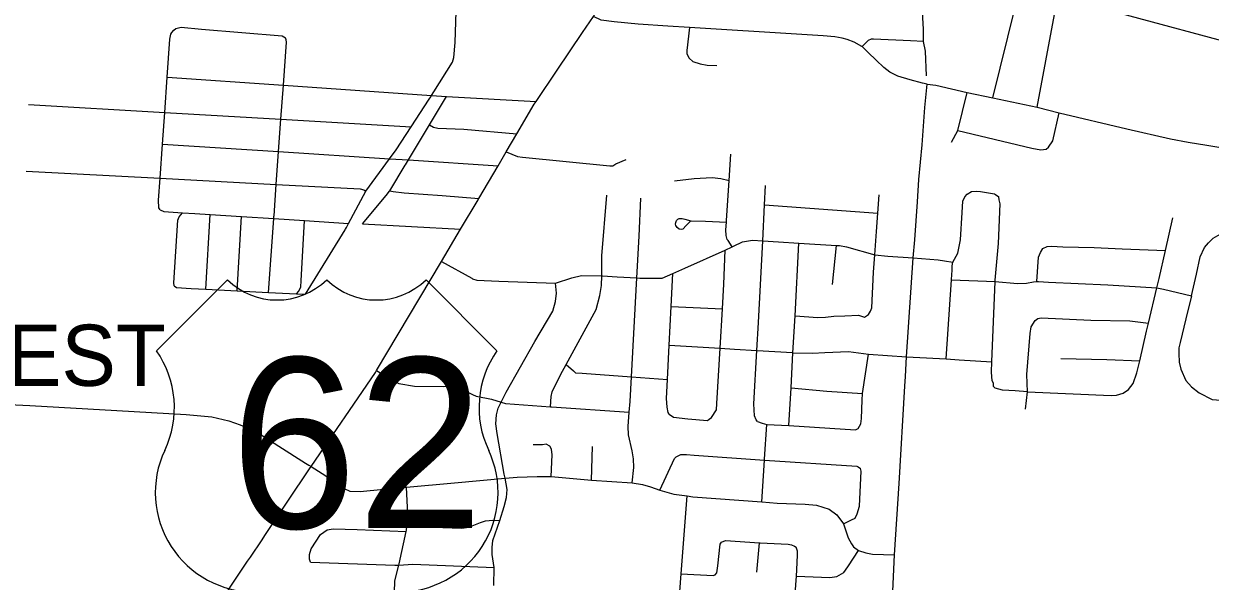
# Model space of a CAD drawing. Extents: x 1755200 to 1902939, y 644115 to 788070.
# Drawn here: x 1801711 to 1811411, y 688370 to 692927 of the extents above; entities that cross this region are included whole.
import ezdxf

# ---------------------------------------------------------------- set-up
doc = ezdxf.new("R2010")
doc.units = 0
for name, color, linetype in [('GM_X_City_Street', 7, 'Continuous'), ('GM_X_Corporation_Text', 7, 'Continuous'), ('GM_X_Interstate_Route', 7, 'Continuous'), ('GM_X_Township_Road', 7, 'Continuous'), ('GM_X_US_Route', 7, 'Continuous'), ('GM_X_US_Shield', 7, 'Continuous')]:
    doc.layers.add(name, color=color, linetype=linetype)

msp = doc.modelspace()

# ---------------------------------------------------------------- linework, layer by layer
at = {"layer": 'GM_X_City_Street'}
for points in [[(1805025.8, 692311.1), (1805038.5, 692330.7), (1805044.5, 692340), (1805064.3, 692370.5), (1805216.4, 692614), (1805226.7, 692652.1), (1805237.7, 692774.3), (1805258.9, 693450.1)], [(1809067.4, 692780.3), (1809065, 692881.2), (1809061.5, 692974.9), (1809059.4, 692995.7), (1809054.4, 693025.2), (1809045.7, 693059.1), (1809031, 693097.2), (1809003.6, 693142.9), (1808967.1, 693189.1), (1808923.9, 693250), (1808896.2, 693303.4)], [(1808560.7, 692741.6), (1808500.1, 692775.3), (1808442, 692797.8), (1808400.3, 692808.9), (1808340, 692819.2), (1808246.2, 692827.9), (1808072.3, 692839.5), (1807153, 692895.9), (1806976.8, 692908), (1806732.9, 692924.5), (1806538.4, 692943.6), (1806430, 692954.9), (1806367.5, 692985.3)], [(1809996, 692244.3), (1810136.3, 693003), (1810146.3, 693060.5)], [(1802826.9, 691404.6), (1802815, 691420.7), (1802813.6, 691484.9), (1802825.8, 691663.6), (1802844.9, 691942.4), (1802862.7, 692201.6), (1802882.4, 692489.7), (1802903.8, 692801.9), (1802914.1, 692842), (1802920.2, 692854), (1802936.4, 692873.9)], [(1802936.4, 692873.9), (1802954.6, 692887.8), (1802996.7, 692897.5), (1803162.9, 692882.2), (1803823.6, 692829.1), (1803837.6, 692819), (1803849.5, 692810.9)], [(1807153, 692895.9), (1807130.7, 692708), (1807132.6, 692679.9), (1807150.6, 692645.7), (1807180.6, 692619.5), (1807240.7, 692599.3), (1807296.8, 692589.1), (1807377, 692584.9)], [(1803756.4, 691353.7), (1803756.5, 691355.6), (1803775.1, 691613.2), (1803794.5, 691881.5), (1803813.6, 692145.7), (1803833.8, 692423.8), (1803859.3, 692776.7), (1803855.4, 692794.8), (1803849.5, 692810.9)], [(1809089.9, 692500.3), (1809082.7, 692701.9), (1809067.4, 692780.3), (1808960.2, 692788.3), (1808658.5, 692799.6), (1808637.6, 692799.6), (1808613.6, 692790.7), (1808563.5, 692740.1)], [(1808811.9, 688229.2), (1808830.1, 688586.7), (1808865.9, 689169.6), (1808912.6, 689963.6), (1808918.7, 690043.4), (1808927.3, 690204.9), (1808981.2, 691013.1), (1808995, 691161.5), (1809017.6, 691472.3), (1809028.9, 691652.8), (1809054.1, 691937.5), (1809078, 692241.8), (1809094.9, 692432.3), (1809059.3, 692441), (1808956.8, 692467.9), (1808856.2, 692499.2), (1808792, 692531.9), (1808741.7, 692569.8), (1808680, 692629.8), (1808613.6, 692690.7), (1808563.5, 692740.1), (1808560.7, 692741.6)], [(1802882.4, 692489.7), (1803833.8, 692423.8), (1805044.5, 692340), (1805166.2, 692331.6), (1805899.5, 692291.3)], [(1809094.9, 692432.3), (1809167.8, 692423.6), (1809421.8, 692364.6), (1809631.9, 692320.6), (1809996, 692244.3), (1810174.5, 692199.7), (1810728.2, 692068.4), (1811086.3, 691987.3), (1811230, 691959.4), (1811383, 691934.1), (1811480.1, 691918.2), (1811805.2, 691870.9)], [(1804341.7, 691249), (1804348.3, 691261.3), (1804366.3, 691295), (1804507.1, 691558.4), (1804701.2, 691823.2), (1804754.1, 691895.5), (1804877.8, 692083.1), (1805025.8, 692311.1)], [(1804830.6, 691772.8), (1804855, 691813.3), (1805028, 692101.4), (1805166.2, 692331.6)], [(1809293.8, 691959.2), (1809346.2, 692054.2), (1809421.8, 692364.6)], [(1801749.7, 692267.1), (1802862.7, 692201.6), (1803813.6, 692145.7), (1804877.8, 692083.1)], [(1809346.2, 692054.2), (1809951.4, 691910.7), (1810025.1, 691895.2), (1810069.7, 691901), (1810089.1, 691918.5), (1810124, 691970.8), (1810174.5, 692199.7)], [(1805028, 692101.4), (1805060.1, 692081.7), (1805096.1, 692073.4), (1805308.4, 692063.8), (1805741.3, 692025.7)], [(1802844.9, 691942.4), (1803794.5, 691881.5), (1804701.2, 691823.2), (1804855, 691813.3), (1805588.5, 691766.2)], [(1805655.8, 691880.4), (1805747.7, 691842.2), (1805787.8, 691836.1), (1806501.6, 691764), (1806527.7, 691765.9), (1806551.8, 691781.9), (1806634.2, 691817.8)], [(1807500.7, 691102.4), (1807468.4, 691155.1), (1807462.4, 691163.2), (1807452.5, 691195.3), (1807450.6, 691243.5), (1807455.7, 691305.7), (1807456.9, 691319.8), (1807477.3, 691645), (1807490.9, 691861.8)], [(1801731.5, 691721.7), (1802825.8, 691663.6), (1803775.1, 691613.2), (1804461.2, 691576.8), (1804491.1, 691568.5), (1804507.1, 691558.4)], [(1804687.8, 691542.1), (1804703.4, 691560.9), (1804829.6, 691771.1), (1804830.6, 691772.8)], [(1807030.7, 691642.1), (1807191.3, 691661.8), (1807339.8, 691669.4), (1807409.9, 691661.2), (1807477.3, 691645)], [(1804479, 691291.8), (1804686.2, 691540.2), (1804687.8, 691542.1)], [(1804703.4, 691560.9), (1804729.4, 691554.7), (1804821.5, 691546), (1805129.9, 691523.6), (1805431.3, 691499.5)], [(1806016.1, 689796.3), (1806021, 689879.9), (1806031.5, 689917.9), (1806099.3, 690055.7), (1806145.1, 690140.2), (1806390.4, 690592.3), (1806419.8, 690706.4), (1806434.8, 690788.5), (1806435.7, 690866.8), (1806437.5, 691029.3), (1806477.2, 691524.6)], [(1807707.9, 689674.8), (1807698, 689688.8), (1807684, 689723), (1807678.3, 689819.4), (1807703.6, 690257.1), (1807716.8, 690483.9), (1807751.4, 691152.4), (1807766.7, 691447.4), (1807774.8, 691604.1)], [(1808616.6, 690549.5), (1808633.9, 690577.3), (1808642.6, 690604.2), (1808658.2, 690895.9), (1808668.7, 691037.4), (1808680.8, 691228.3), (1808692.1, 691377.7), (1808702.5, 691527.8)], [(1809251.1, 690186.7), (1809294.5, 690832.5), (1809297.1, 690876.8), (1809299.7, 690908.9), (1809301.5, 690947.1), (1809306.7, 690978.3), (1809347.5, 691051.2), (1809369.2, 691159.8), (1809382.2, 691382.9), (1809388.3, 691477.5), (1809403, 691511.3), (1809422.1, 691534.8)], [(1809422.1, 691534.8), (1809458.6, 691555.6), (1809498.5, 691558.6), (1809532.4, 691556.5), (1809646.1, 691536.9), (1809654.1, 691530.8), (1809682.1, 691512.7)], [(1809915.2, 689917.9), (1809815, 689926.2), (1809710.7, 689930.5), (1809652.6, 689948.7), (1809638.6, 689960.8), (1809638.3, 689985.3), (1809627.8, 690010.5), (1809623.5, 690040.8), (1809622.7, 690082.5), (1809626.1, 690162.4), (1809651.6, 690820.1), (1809652.5, 690831.6), (1809678.8, 691129.2), (1809693.9, 691454.4), (1809684, 691488.6), (1809682.1, 691512.7)], [(1806684.9, 689175), (1806697, 689300.3), (1806695.8, 689370.6), (1806684.5, 689436.9), (1806653.8, 689565.7), (1806650.6, 689636), (1806660, 689752.2), (1806667, 689838.6), (1806677.9, 690039.8), (1806721.8, 690848.6), (1806740.4, 691190.5), (1806756, 691501.5)], [(1807766.7, 691447.4), (1808692.1, 691377.7)], [(1802826.9, 691404.6), (1802856.9, 691392.3), (1803009.3, 691381.5), (1803109.2, 691374.4), (1803235.2, 691366.4), (1803491.9, 691350.2), (1803754.9, 691333.6), (1804006.3, 691317.7), (1804366.3, 691295)], [(1802940.4, 690784), (1802936.6, 690808), (1802945.6, 690936.3), (1802970.6, 691321.3), (1802980.8, 691347.2), (1803009.3, 691381.5)], [(1803200.5, 690756.7), (1803235.2, 691366.4)], [(1803454.8, 690743.9), (1803491.9, 691350.2)], [(1803711.3, 690730.9), (1803754.9, 691333.6), (1803756.4, 691353.7)], [(1803941.5, 690719.3), (1803959.9, 690742.2), (1803976.1, 690776.1), (1803978.5, 690824.3), (1804006.3, 691317.7)], [(1807164, 691316.5), (1807125.8, 691276.5), (1807097.6, 691248.5), (1807087.5, 691244.5), (1807069.5, 691248.5), (1807051.5, 691262.6), (1807041.5, 691276.7), (1807039.6, 691288.7), (1807041.6, 691302.8), (1807047.7, 691318.8), (1807057.7, 691328.8), (1807069.8, 691334.8), (1807093.9, 691334.8), (1807113.9, 691328.7), (1807164, 691316.5), (1807284.3, 691314.2), (1807455.7, 691305.7)], [(1809915.2, 689917.9), (1810599.1, 689888), (1810645.3, 689889.8), (1810697.5, 689905.8), (1810741.7, 689937.8), (1810780, 689985.9), (1810810.4, 690072.1), (1810833.6, 690172.2), (1810889.8, 690415.2), (1810905.1, 690479.7), (1810973.4, 690768), (1810991.6, 690844.6), (1811043.4, 691073.7), (1811103.7, 691340.3)], [(1804013.7, 690715.7), (1804338.4, 691242.7), (1804341.7, 691249)], [(1804479, 691291.8), (1805282, 691248.2)], [(1811257.9, 690702.5), (1811298.1, 690878.7), (1811328.9, 691022), (1811363.7, 691097.1), (1811395.8, 691137.3), (1811434.7, 691174.8), (1811492.2, 691206.9), (1811551.2, 691228.4), (1811604.7, 691247.1), (1811666.4, 691255.1), (1811804.3, 691249.8), (1811986.4, 691248.5), (1812250.7, 691228.8)], [(1806885.1, 690847.2), (1806929.3, 690847.2), (1807018.3, 690886.6), (1807114.9, 690929.4), (1807443.5, 691076.7), (1807500.7, 691102.4), (1807512.4, 691107.6), (1807587.1, 691144.9), (1807669.5, 691158), (1807751.4, 691152.4), (1807880.1, 691143.6), (1808046.8, 691133.7), (1808355.2, 691115.4), (1808379.7, 691113.9), (1808435.8, 691103.2), (1808668.7, 691037.4), (1808773.7, 691027.8), (1808981.2, 691013.1), (1809185.2, 690997.4), (1809238.1, 690989.6), (1809306.7, 690978.3)], [(1807966.5, 689641.5), (1807983.5, 689951.2), (1807999.2, 690238.1), (1808015.7, 690539.3), (1808046.8, 691133.7)], [(1807332.9, 689707.9), (1807373.3, 689772), (1807377.5, 689822.2), (1807404.2, 690274.8), (1807423.2, 690597.1), (1807435, 690797.8), (1807443.5, 691076.7)], [(1808323.6, 690795.5), (1808355.2, 691115.4)], [(1809991.6, 690819.7), (1810007.3, 691017.9), (1810023.5, 691058), (1810041.7, 691090.1), (1810077.8, 691106.1), (1810112, 691110), (1810206.2, 691103.7), (1810460.9, 691097), (1810689.6, 691086.4), (1811043.4, 691073.7)], [(1805124.7, 690983.6), (1805373.5, 690846.6), (1805379.5, 690840.5), (1805415.5, 690832.1), (1805594, 690822), (1806056.7, 690805.9), (1806190.6, 690849.5), (1806269.1, 690868.7), (1806435.7, 690866.8), (1806441.7, 690866.7), (1806562, 690857.3), (1806721.8, 690848.6), (1806746.6, 690847.2), (1806877.1, 690847.2), (1806885.1, 690847.2)], [(1806987, 689734.6), (1806979.1, 689748.8), (1806969.5, 689793), (1806964.3, 689863.3), (1806972.1, 690017.8), (1806987.1, 690300.8), (1807003.9, 690616), (1807018.3, 690886.6)], [(1802940.4, 690784), (1802958.3, 690771.8), (1803078.4, 690762.9), (1803200.5, 690756.7), (1803454.8, 690743.9), (1803711.3, 690730.9), (1803941.5, 690719.3), (1804013.7, 690715.7)], [(1805552.7, 688335.5), (1805556.8, 688483), (1805540.6, 688588.7), (1805539.5, 688644.9), (1805546.4, 688703.1), (1805603, 688866.7), (1805639, 688980.8), (1805658.2, 689054.8), (1805663.2, 689119), (1805645.1, 689212.8), (1805639.1, 689243.9), (1805582.2, 689576.1), (1805569.4, 689656.6), (1805576.6, 689728.8), (1805589.5, 689784.8), (1805614.3, 689834.1), (1805655.7, 689916.3), (1805888.8, 690330.5), (1806037.1, 690577.2), (1806058.4, 690655.2), (1806065.5, 690725.4), (1806056.7, 690805.9)], [(1809294.5, 690832.5), (1809651.6, 690820.1), (1809834.1, 690803.5), (1809908.3, 690805.3), (1809966.5, 690817.3), (1809991.6, 690819.7), (1810006.6, 690821.2), (1810088.9, 690814.9), (1810574.2, 690793.5), (1810973.4, 690768), (1811027.4, 690758.2), (1811257.9, 690702.5)], [(1811257.9, 690702.5), (1811210.4, 690513.8), (1811164.4, 690322.3), (1811154.4, 690278.7), (1811153.2, 690232.5), (1811156.9, 690161.5), (1811170.7, 690102.9), (1811210.6, 690011.9), (1811256.6, 689959.5), (1811318.9, 689911), (1811426.1, 689856.1), (1811633, 689838.6), (1811782.5, 689829.9), (1812054.4, 689808.9)], [(1807003.9, 690616), (1807423.2, 690597.1)], [(1808015.7, 690539.3), (1808202.3, 690526.8), (1808264.5, 690528.6), (1808332.7, 690536.4), (1808423, 690540.3), (1808535.4, 690544), (1808582.7, 690528.7), (1808616.6, 690549.5)], [(1809898.7, 689777.4), (1809915.2, 689917.9), (1809909.7, 690058.5), (1809937, 690395.7), (1809947.2, 690449.9), (1809979.5, 690500), (1810001.6, 690518), (1810027.6, 690521.9), (1810432.8, 690502.8), (1810753.7, 690497.9), (1810905.1, 690479.7)], [(1806987.1, 690300.8), (1807404.2, 690274.8), (1807521.4, 690267.5), (1807703.6, 690257.1), (1807705.9, 690257), (1807994.7, 690238.2), (1807999.2, 690238.1), (1808159.2, 690233.8), (1808259.5, 690239.5), (1808454.1, 690249), (1808616.6, 690225.8), (1808927.3, 690204.9), (1808981.2, 690202.3), (1809251.1, 690186.7), (1809357, 690178.9), (1809626.1, 690162.4)], [(1808532.1, 689618.4), (1808554.4, 689656.5), (1808560.5, 689700.7), (1808565.1, 689849.2), (1808568.7, 689905.6), (1808616.6, 690225.8)], [(1810189, 690190.2), (1810564.1, 690181.2), (1810833.6, 690172.2)], [(1804595, 690092.7), (1804705.7, 690023.1), (1804777.6, 689986.2), (1804903.8, 689964.7), (1805142.7, 689962), (1805200.9, 689965.4), (1805261, 689952.7), (1805378.7, 689897)], [(1806145.1, 690140.2), (1806204.1, 690090.6), (1806221.9, 690074.4), (1806276.1, 690069.7), (1806677.9, 690039.8), (1806972.1, 690017.8)], [(1798180.6, 689978.2), (1801761.2, 689806.4), (1802470.7, 689765.2), (1803037.9, 689733), (1803248.3, 689713.4), (1803388.4, 689680.3), (1803480.3, 689647.5), (1803614.3, 689592.4), (1803795.9, 689472.7), (1804014.2, 689335), (1804041.2, 689318)], [(1805378.7, 689897), (1805380.2, 689896.3), (1805408.8, 689882.8), (1805535, 689857.2), (1805614.3, 689834.1), (1805649, 689823.9), (1806016.1, 689796.3), (1806026.1, 689795.6), (1806660, 689752.2)], [(1807983.5, 689951.2), (1808276.4, 689922.2), (1808568.7, 689905.6)], [(1806987, 689734.6), (1807022, 689710.7), (1807140.3, 689696.3), (1807300.7, 689683.9), (1807314.8, 689693.9), (1807332.9, 689707.9)], [(1807707.9, 689674.8), (1807746, 689660.6), (1807785.7, 689651), (1807966.5, 689641.5), (1808510, 689608.4), (1808532.1, 689618.4)], [(1807745.2, 689018.7), (1807766.6, 689360.6), (1807767, 689367.4), (1807785.7, 689651)], [(1806021.7, 689225.6), (1806029.7, 689402.1), (1806026.2, 689448.3), (1806010.4, 689472.6), (1805982.5, 689489), (1805952.3, 689485.3), (1805876, 689484.2)], [(1806352.2, 689196.8), (1806359.7, 689470.7)], [(1806909.6, 689115.3), (1807031.1, 689372.8), (1807045.3, 689386.7), (1807083.6, 689406.4), (1807129.8, 689405.9), (1807192, 689399.1), (1807766.6, 689360.6), (1808521.9, 689309.9), (1808531.8, 689303.8), (1808551.8, 689291.5)], [(1804041.2, 689318), (1804059.1, 689306.8), (1804179, 689231.1), (1804330.6, 689127.7), (1804376.6, 689107.3), (1804460.8, 689104.7), (1804821.9, 689138.2), (1804838.5, 689139.7), (1805231.3, 689175.4), (1805645.1, 689212.8), (1805744.9, 689221.8), (1805907.3, 689226.6), (1806021.7, 689225.6), (1806352.2, 689196.8), (1806684.9, 689175), (1806769, 689160.2), (1806835, 689141.7), (1806909.6, 689115.3), (1807025.1, 689082.1), (1807134, 689066.8), (1807179.3, 689058.9), (1807745.2, 689018.7), (1807868.6, 689007.7), (1808099.6, 689000.2), (1808192.7, 688991.8), (1808295.3, 688959.6), (1808357.3, 688911.9), (1808413.4, 688839.1), (1808451, 688725.4), (1808476.7, 688675.3), (1808495.2, 688650.8), (1808533.9, 688621), (1808595.5, 688601.8), (1808650, 688591.7), (1808830.1, 688586.7)], [(1808413.4, 688839.1), (1808476.7, 688872.5), (1808507, 688886.6), (1808523.5, 688920.5), (1808544.3, 688982.5), (1808555.5, 689269.4), (1808551.8, 689291.5)], [(1804698.1, 687321), (1804723.3, 687916), (1804724.2, 687938.5), (1804738, 688175.2), (1804738.3, 688183.3), (1804745.1, 688373.9), (1804777, 688502.3), (1804779.4, 688512), (1804837.2, 688775.9), (1804839.9, 688788.2), (1804843, 688818), (1804849.3, 688878.4), (1804846.8, 688972.8), (1804838.5, 689139.7)], [(1806989.7, 687839.9), (1807034.7, 687917.7), (1807051.2, 687963.7), (1807054, 688031.9), (1807084.7, 688429.3), (1807134, 689066.8)], [(1804055.7, 688527), (1804046.1, 688551.3), (1804046.7, 688587.4), (1804061.4, 688633.4), (1804137.4, 688750.7), (1804192.2, 688790), (1804240.5, 688797.3), (1804436.9, 688792.3), (1804837.2, 688775.9)], [(1804843, 688818), (1805056.9, 688813), (1805291.3, 688803.3), (1805349.6, 688812.5), (1805444.5, 688851.2), (1805484.8, 688864.7), (1805545, 688869.8), (1805603, 688866.7)], [(1807084.7, 688429.3), (1807347.5, 688417.9), (1807363.6, 688421.8), (1807375.8, 688437.7), (1807384.5, 688495.8), (1807404.6, 688672.2), (1807414.8, 688690.1), (1807447, 688701.8), (1807726.1, 688684.8), (1807729.9, 688684.6), (1807960.6, 688674), (1807986.6, 688667.7), (1808010.6, 688657.3), (1808024.6, 688647.1)], [(1807455.2, 686053.5), (1807498.6, 687047.4), (1807515.4, 687113.4), (1807530.9, 687148.9), (1807544.3, 687179.3), (1807607.4, 687260.9), (1807694.6, 687336.2), (1807782.6, 687396.5), (1807870.6, 687456.7), (1807925.3, 687504.2), (1807947.9, 687546.1), (1807960.3, 687582.1), (1807971.1, 687648.2), (1808002.4, 688068.8), (1808009, 688157.6), (1808026.9, 688412.2), (1808030.5, 688464.4), (1808035.9, 688586.8), (1808036.2, 688614.9), (1808024.6, 688647.1)], [(1807703.1, 688444), (1807726.1, 688684.8)], [(1808026.9, 688412.2), (1808300.8, 688401.2), (1808357.1, 688408.6), (1808415.8, 688440.7), (1808429.6, 688460.4), (1808454, 688496.9), (1808533.9, 688621)], [(1804055.7, 688527), (1804743.1, 688500.5), (1804777, 688502.3), (1804891.6, 688508.3), (1805556.8, 688483)]]:
    msp.add_lwpolyline(points, dxfattribs=at)
at = {"layer": 'GM_X_Interstate_Route'}
msp.add_lwpolyline([(1814550.4, 691551.3), (1814371.1, 691658.3), (1813743.2, 692005.4), (1813454.1, 692129.4), (1812965.1, 692338.1), (1812502.5, 692508.1), (1811841.5, 692696.1), (1810502, 693057.2), (1810161, 693144.9), (1809233.7, 693383.3), (1808695.3, 693521.5), (1808191.4, 693652.9), (1807965.9, 693711.7), (1807334.8, 693869.1), (1806933.2, 693974.4)], dxfattribs=at)
at = {"layer": 'GM_X_Township_Road'}
msp.add_lwpolyline([(1809631.9, 692320.6), (1809814.5, 693058.9)], dxfattribs=at)
at = {"layer": 'GM_X_US_Route'}
for points in [[(1806278.4, 692854), (1806367.5, 692985.3), (1806464.4, 693168.1), (1806537.7, 693287.6)], [(1803681.5, 688743.1), (1804053, 689298), (1804059.1, 689306.8), (1804584.9, 690075.7), (1804595, 690092.7), (1805124.7, 690983.6), (1805282, 691248.2), (1805425, 691488.7), (1805431.3, 691499.5), (1805588.5, 691766.2), (1805655.8, 691880.4), (1805741.3, 692025.7), (1805884.7, 692269.1), (1805899.5, 692291.3), (1806070.2, 692547.3), (1806278.4, 692854)], [(1803563.8, 688567.4), (1803658.9, 688709.4), (1803681.5, 688743.1)], [(1802710.8, 687293.1), (1802778.2, 687393.8), (1803149, 687947.9), (1803253, 688103.3), (1803541.2, 688533.7), (1803563.8, 688567.4)]]:
    msp.add_lwpolyline(points, dxfattribs=at)
at = {"layer": 'GM_X_US_Shield'}
for p, q in [((1803375.2, 690834.5), (1802795.1, 690254.4)), ((1805579.5, 690254.4), (1804999.4, 690834.5))]:
    msp.add_line(p, q, dxfattribs=at)
for centre, radius, start, end in [((1803781.3, 691248.8), 580.1, 225.573, 314.427), ((1804593.4, 691248.8), 580.1, 225.573, 314.427), ((1802129.9, 689788.6), 812.1, 334.54712, 35.00093), ((1806244.7, 689788.6), 812.1, 144.99907, 205.45288), ((1803598.2, 689094.2), 812.1, 154.83192, 270.63826), ((1804776.4, 689094.2), 812.1, 269.36174, 25.16808)]:
    msp.add_arc(centre, radius, start, end, dxfattribs=at)

# ---------------------------------------------------------------- texts
at = {"layer": 'GM_X_Corporation_Text'}
msp.add_text('URBANCREST', height=500, rotation=0.00001, dxfattribs=at).set_placement((1798266.2, 689966.8))
at = {"layer": 'GM_X_US_Shield'}
msp.add_text('62', height=1392.19, dxfattribs=at).set_placement((1803399.2, 688804.2))

doc.saveas('drawing.dxf')
